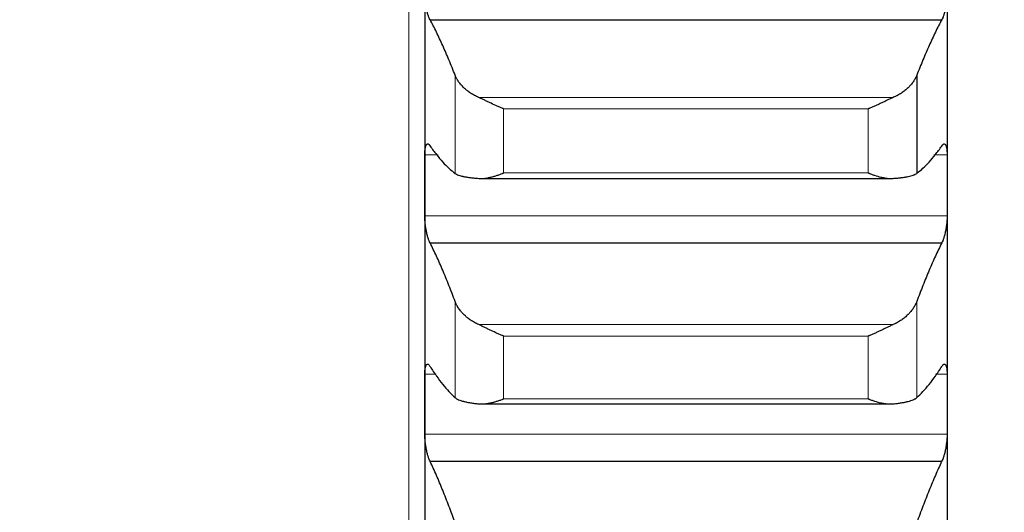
# Model space of a CAD drawing. Header units: inches. Extents: x 0 to 20790, y -12 to 14700.
# Tile 351 of 436: x 14075 to 14173, y 9655 to 9704. Entities that reach past the tile are written whole.
import ezdxf

# ---------------------------------------------------------------- set-up
doc = ezdxf.new("R2010")
doc.units = ezdxf.units.IN
doc.layers.add('1', color=7, linetype='Continuous', true_color=0xffffff)
doc.layers.add('254', color=7, linetype='Continuous', true_color=0xffffff)
doc.styles.add('latin_extended', font='simplex.shx')
doc.dimstyles.get("Standard").update_dxf_attribs({"dimtxt": 0.18, "dimasz": 0.18, "dimexe": 0.18, "dimexo": 0.0625, "dimgap": 0.09, "dimtad": 0, "dimtih": 1, "dimtoh": 1, "dimdec": 4, "dimzin": 0, "dimdsep": 46, "dimtxsty": 'Standard', "dimcen": 0.09, "dimadec": 0, "dimazin": 0, "dimtfac": 1, "dimtdec": 4, "dimtofl": 0, "dimtmove": 0, "dimatfit": 3, "dimfxl": 1, "dimtolj": 1, "dimtzin": 0, "dimarcsym": 0})

# ---------------------------------------------------------------- blocks, each defined once
blk = doc.blocks.new('_U5')
at = {"layer": '254', "color": 3, "linetype": 'Continuous', "lineweight": 13, "transparency": 16777216}
for p, q in [((14167.097, 9939.463), (14167.097, 8111.817)), ((14417.097, 9439.463), (14417.097, 8111.817)), ((14167.097, 8146.817), (13002.826, 8146.817)), ((14044.597, 8146.817), (13922.097, 8146.817)), ((14417.097, 8146.817), (14167.097, 8146.817)), ((14539.597, 8146.817), (14662.097, 8146.817))]:
    blk.add_line(p, q, dxfattribs=at)
at = {"layer": '254', "color": 3, "transparency": 16777216}
for points in [[(14044.597, 8126.4), (14044.597, 8167.233), (14167.097, 8146.817)], [(14539.597, 8167.233), (14539.597, 8126.4), (14417.097, 8146.817)]]:
    blk.add_solid(points, dxfattribs=at)
at = {"layer": 'Defpoints', "color": 0, "transparency": 16777216}
for p in [(14167.097, 9974.463), (14417.097, 9474.463), (14167.097, 8146.817)]:
    blk.add_point(p, dxfattribs=at)
at = {"layer": '254', "color": 2, "lineweight": 13, "transparency": 16777216, "insert": (13064.076, 8330.567), "char_height": 122.5, "attachment_point": 1, "style": 'latin_extended'}
blk.add_mtext('\\A1;250', dxfattribs=at)
blk = doc.blocks.new('_U6')
at = {"layer": '254', "color": 3, "linetype": 'Continuous', "lineweight": 13, "transparency": 16777216}
for p, q in [((14007.097, 9939.463), (14007.097, 8391.817)), ((14167.095, 9649.526), (14167.095, 8391.817)), ((14007.097, 8426.817), (12939.597, 8426.817)), ((13884.597, 8426.817), (13762.097, 8426.817)), ((14167.095, 8426.817), (14007.097, 8426.817)), ((14289.595, 8426.817), (14412.095, 8426.817))]:
    blk.add_line(p, q, dxfattribs=at)
at = {"layer": '254', "color": 3, "transparency": 16777216}
for points in [[(13884.597, 8406.4), (13884.597, 8447.233), (14007.097, 8426.817)], [(14289.595, 8447.233), (14289.595, 8406.4), (14167.095, 8426.817)]]:
    blk.add_solid(points, dxfattribs=at)
at = {"layer": 'Defpoints', "color": 0, "transparency": 16777216}
for p in [(14007.097, 9974.463), (14167.095, 9684.526), (14007.097, 8426.817)]:
    blk.add_point(p, dxfattribs=at)
at = {"layer": '254', "color": 2, "lineweight": 13, "transparency": 16777216, "insert": (13000.847, 8814.733), "char_height": 122.5, "attachment_point": 1, "style": 'latin_extended'}
blk.add_mtext('\\A1;\\C2;Flywheel\\P\\C2;90-240', dxfattribs=at)
blk = doc.blocks.new('_U7')
at = {"layer": '254', "color": 3, "linetype": 'Continuous', "lineweight": 13, "transparency": 16777216}
for p, q in [((13904.097, 12440.963), (13904.097, 12953.963)), ((14417.097, 9634.463), (14417.097, 12953.963)), ((14026.597, 12918.963), (14294.597, 12918.963))]:
    blk.add_line(p, q, dxfattribs=at)
at = {"layer": '254', "color": 3, "transparency": 16777216}
for points in [[(14026.597, 12939.38), (14026.597, 12898.546), (13904.097, 12918.963)], [(14294.597, 12898.546), (14294.597, 12939.38), (14417.097, 12918.963)]]:
    blk.add_solid(points, dxfattribs=at)
at = {"layer": 'Defpoints', "color": 0, "transparency": 16777216}
for p in [(14417.097, 12918.963), (13904.097, 12405.963), (14417.097, 9599.463)]:
    blk.add_point(p, dxfattribs=at)
at = {"layer": '254', "color": 2, "lineweight": 13, "transparency": 16777216, "insert": (13984.304, 13102.713), "char_height": 122.5, "attachment_point": 1, "style": 'latin_extended'}
blk.add_mtext('\\A1;513', dxfattribs=at)

msp = doc.modelspace()

# ---------------------------------------------------------------- linework, layer by layer
at = {"layer": '1', "color": 110, "linetype": 'Continuous', "lineweight": 13}
for p, q in [((14113.497, 10589.463), (14113.497, 9359.463)), ((14118.123, 9698.524), (14118.123, 9688.748)), ((14120.466, 9696.313), (14161.729, 9696.313)), ((14122.953, 9695.175), (14159.241, 9695.175)), ((14122.953, 9695.175), (14122.953, 9688.792)), ((14159.241, 9695.175), (14159.241, 9688.792)), ((14115.1, 9690.612), (14116.419, 9690.612)), ((14165.775, 9690.612), (14167.095, 9690.612)), ((14122.953, 9688.792), (14159.241, 9688.792)), ((14115.1, 9684.516), (14167.095, 9684.516)), ((14118.123, 9675.983), (14118.123, 9666.409)), ((14164.071, 9675.983), (14164.071, 9666.409)), ((14120.466, 9673.681), (14161.729, 9673.681)), ((14122.953, 9672.538), (14159.241, 9672.538)), ((14122.953, 9672.538), (14122.953, 9666.286)), ((14159.241, 9672.538), (14159.241, 9666.286)), ((14115.1, 9668.741), (14116.24, 9668.741)), ((14165.954, 9668.741), (14167.095, 9668.741)), ((14122.953, 9666.286), (14159.241, 9666.286)), ((14115.1, 9662.776), (14167.095, 9662.776))]:
    msp.add_line(p, q, dxfattribs=at)
at = {"layer": '1', "color": 2, "linetype": 'Continuous', "lineweight": 25}
for p, q in [((14115.097, 9709.829), (14115.097, 9687.564)), ((14167.097, 9709.829), (14167.097, 9687.564)), ((14115.635, 9704.066), (14166.56, 9704.066)), ((14164.071, 9698.524), (14164.071, 9688.748)), ((14115.097, 9687.564), (14115.097, 9665.758)), ((14120.466, 9688.241), (14161.729, 9688.241)), ((14167.097, 9687.564), (14167.097, 9665.758)), ((14115.635, 9681.827), (14166.56, 9681.827)), ((14115.097, 9665.758), (14115.097, 9644.447)), ((14120.768, 9665.77), (14161.729, 9665.77)), ((14167.097, 9665.758), (14167.097, 9644.447)), ((14115.635, 9660.056), (14166.56, 9660.056))]:
    msp.add_line(p, q, dxfattribs=at)
for points, knots in [([(14115.635, 9704.066), (14115.6, 9704.122), (14115.566, 9704.189), (14115.516, 9704.303), (14115.499, 9704.343), (14115.475, 9704.408), (14115.466, 9704.43), (14115.45, 9704.476), (14115.442, 9704.499), (14115.402, 9704.619), (14115.371, 9704.722), (14115.328, 9704.887), (14115.314, 9704.944), (14115.293, 9705.032), (14115.287, 9705.062), (14115.274, 9705.122), (14115.267, 9705.152), (14115.236, 9705.305), (14115.214, 9705.43), (14115.189, 9705.592), (14115.184, 9705.624), (14115.175, 9705.69), (14115.17, 9705.723), (14115.158, 9705.822), (14115.15, 9705.888), (14115.129, 9706.084), (14115.118, 9706.215), (14115.109, 9706.376), (14115.108, 9706.408), (14115.105, 9706.472), (14115.104, 9706.504), (14115.101, 9706.598), (14115.1, 9706.66), (14115.1, 9706.72)], [0, 0, 0, 0, 0.125, 0.125, 0.1875, 0.1875, 0.21875, 0.21875, 0.25, 0.25, 0.375, 0.375, 0.4375, 0.4375, 0.46875, 0.46875, 0.5, 0.5, 0.625, 0.625, 0.65625, 0.65625, 0.6875, 0.6875, 0.75, 0.75, 0.875, 0.875, 0.90625, 0.90625, 0.9375, 0.9375, 1, 1, 1, 1]), ([(14167.095, 9706.72), (14167.095, 9706.66), (14167.093, 9706.537), (14167.084, 9706.348), (14167.076, 9706.218), (14167.068, 9706.12), (14167.065, 9706.087), (14167.059, 9706.021), (14167.055, 9705.988), (14167.038, 9705.823), (14167.021, 9705.693), (14166.996, 9705.531), (14166.991, 9705.499), (14166.983, 9705.45), (14166.98, 9705.434), (14166.975, 9705.402), (14166.961, 9705.322), (14166.934, 9705.183), (14166.908, 9705.063), (14166.881, 9704.947), (14166.867, 9704.89), (14166.823, 9704.722), (14166.793, 9704.619), (14166.745, 9704.477), (14166.729, 9704.432), (14166.704, 9704.367), (14166.696, 9704.346), (14166.679, 9704.305), (14166.671, 9704.285), (14166.628, 9704.189), (14166.594, 9704.122), (14166.56, 9704.066)], [0, 0, 0, 0, 0.0625, 0.125, 0.1875, 0.1875, 0.21875, 0.21875, 0.25, 0.25, 0.375, 0.375, 0.40625, 0.40625, 0.421875, 0.421875, 0.4375, 0.5, 0.5625, 0.5625, 0.625, 0.625, 0.75, 0.75, 0.8125, 0.8125, 0.84375, 0.84375, 0.875, 0.875, 1, 1, 1, 1]), ([(14120.466, 9696.313), (14120.32, 9696.376), (14120.18, 9696.444), (14119.911, 9696.589), (14119.653, 9696.743), (14119.417, 9696.913), (14119.276, 9697.024), (14119.249, 9697.046), (14119.194, 9697.092), (14119.167, 9697.115), (14119.086, 9697.184), (14119.035, 9697.231), (14118.885, 9697.374), (14118.792, 9697.472), (14118.621, 9697.671), (14118.542, 9697.773), (14118.434, 9697.929), (14118.399, 9697.982), (14118.35, 9698.062), (14118.335, 9698.088), (14118.304, 9698.142), (14118.289, 9698.169), (14118.216, 9698.304), (14118.166, 9698.413), (14118.123, 9698.524)], [0, 0, 0, 0, 0.125, 0.125, 0.25, 0.375, 0.375, 0.40625, 0.40625, 0.4375, 0.4375, 0.5, 0.5, 0.625, 0.625, 0.75, 0.75, 0.8125, 0.8125, 0.84375, 0.84375, 0.875, 0.875, 1, 1, 1, 1]), ([(14164.071, 9698.524), (14164.028, 9698.413), (14163.978, 9698.305), (14163.864, 9698.091), (14163.735, 9697.88), (14163.577, 9697.675), (14163.448, 9697.525), (14163.403, 9697.475), (14163.332, 9697.401), (14163.309, 9697.376), (14163.26, 9697.328), (14163.236, 9697.304), (14163.111, 9697.185), (14162.899, 9697.001), (14162.664, 9696.831), (14162.417, 9696.669), (14162.288, 9696.592), (14162.118, 9696.5), (14162.083, 9696.482), (14162.014, 9696.446), (14161.909, 9696.394), (14161.802, 9696.344), (14161.729, 9696.313)], [0, 0, 0, 0, 0.125, 0.125, 0.25, 0.375, 0.375, 0.4375, 0.4375, 0.46875, 0.46875, 0.5, 0.5, 0.625, 0.75, 0.75, 0.875, 0.875, 0.90625, 0.90625, 0.9375, 1, 1, 1, 1]), ([(14122.953, 9695.175), (14122.95, 9695.177), (14122.947, 9695.178), (14122.94, 9695.181), (14122.937, 9695.182), (14122.927, 9695.186), (14122.907, 9695.194), (14122.86, 9695.213), (14122.768, 9695.251), (14122.689, 9695.285), (14122.531, 9695.352), (14122.426, 9695.398), (14122.112, 9695.539), (14121.904, 9695.636), (14121.593, 9695.784), (14121.489, 9695.833), (14121.334, 9695.908), (14121.282, 9695.933), (14121.178, 9695.982), (14121.126, 9696.007), (14120.971, 9696.081), (14120.869, 9696.129), (14120.666, 9696.223), (14120.566, 9696.269), (14120.466, 9696.313)], [0, 0, 0, 0, 0.003906, 0.003906, 0.007813, 0.007813, 0.015625, 0.03125, 0.0625, 0.125, 0.125, 0.25, 0.25, 0.5, 0.5, 0.625, 0.625, 0.6875, 0.6875, 0.75, 0.75, 0.875, 0.875, 1, 1, 1, 1]), ([(14161.729, 9696.313), (14161.629, 9696.269), (14161.529, 9696.224), (14161.328, 9696.13), (14161.226, 9696.082), (14161.023, 9695.985), (14160.92, 9695.936), (14160.713, 9695.837), (14160.609, 9695.787), (14160.399, 9695.687), (14160.294, 9695.638), (14160.085, 9695.541), (14159.98, 9695.493), (14159.769, 9695.398), (14159.664, 9695.352), (14159.506, 9695.285), (14159.427, 9695.251), (14159.334, 9695.213), (14159.288, 9695.194), (14159.268, 9695.186), (14159.255, 9695.181), (14159.248, 9695.178), (14159.241, 9695.175)], [0, 0, 0, 0, 0.125, 0.125, 0.25, 0.25, 0.375, 0.375, 0.5, 0.5, 0.625, 0.625, 0.75, 0.75, 0.875, 0.875, 0.9375, 0.96875, 0.984375, 0.992187, 0.992187, 1, 1, 1, 1]), ([(14115.1, 9690.612), (14115.1, 9690.671), (14115.102, 9690.786), (14115.11, 9690.946), (14115.119, 9691.044), (14115.127, 9691.115), (14115.13, 9691.138), (14115.136, 9691.183), (14115.139, 9691.205), (14115.157, 9691.31), (14115.173, 9691.383), (14115.198, 9691.461), (14115.203, 9691.476), (14115.211, 9691.498), (14115.214, 9691.505), (14115.22, 9691.518), (14115.234, 9691.551), (14115.26, 9691.601), (14115.286, 9691.634), (14115.313, 9691.66), (14115.327, 9691.67), (14115.371, 9691.691), (14115.402, 9691.692), (14115.449, 9691.675), (14115.465, 9691.667), (14115.49, 9691.649), (14115.499, 9691.643), (14115.515, 9691.628), (14115.524, 9691.62), (14115.566, 9691.576), (14115.6, 9691.529), (14115.635, 9691.47)], [0, 0, 0, 0, 0.0625, 0.125, 0.1875, 0.1875, 0.21875, 0.21875, 0.25, 0.25, 0.375, 0.375, 0.40625, 0.40625, 0.421875, 0.421875, 0.4375, 0.5, 0.5625, 0.5625, 0.625, 0.625, 0.75, 0.75, 0.8125, 0.8125, 0.84375, 0.84375, 0.875, 0.875, 1, 1, 1, 1]), ([(14166.56, 9691.47), (14166.594, 9691.529), (14166.628, 9691.575), (14166.679, 9691.628), (14166.695, 9691.643), (14166.72, 9691.66), (14166.728, 9691.666), (14166.745, 9691.674), (14166.753, 9691.678), (14166.793, 9691.692), (14166.823, 9691.691), (14166.867, 9691.67), (14166.881, 9691.66), (14166.901, 9691.641), (14166.908, 9691.633), (14166.921, 9691.617), (14166.927, 9691.608), (14166.958, 9691.56), (14166.981, 9691.51), (14167.006, 9691.432), (14167.01, 9691.416), (14167.02, 9691.382), (14167.024, 9691.364), (14167.037, 9691.308), (14167.045, 9691.269), (14167.065, 9691.143), (14167.076, 9691.05), (14167.085, 9690.92), (14167.087, 9690.894), (14167.09, 9690.84), (14167.091, 9690.813), (14167.094, 9690.729), (14167.095, 9690.672), (14167.095, 9690.612)], [0, 0, 0, 0, 0.125, 0.125, 0.1875, 0.1875, 0.21875, 0.21875, 0.25, 0.25, 0.375, 0.375, 0.4375, 0.4375, 0.46875, 0.46875, 0.5, 0.5, 0.625, 0.625, 0.65625, 0.65625, 0.6875, 0.6875, 0.75, 0.75, 0.875, 0.875, 0.90625, 0.90625, 0.9375, 0.9375, 1, 1, 1, 1]), ([(14118.123, 9688.748), (14118.166, 9688.716), (14118.216, 9688.686), (14118.331, 9688.629), (14118.46, 9688.575), (14118.617, 9688.526), (14118.747, 9688.491), (14118.792, 9688.479), (14118.862, 9688.463), (14118.886, 9688.457), (14118.934, 9688.447), (14118.959, 9688.441), (14119.084, 9688.415), (14119.295, 9688.377), (14119.53, 9688.343), (14119.777, 9688.312), (14119.907, 9688.298), (14120.077, 9688.281), (14120.111, 9688.278), (14120.18, 9688.272), (14120.285, 9688.263), (14120.393, 9688.254), (14120.466, 9688.249)], [0, 0, 0, 0, 0.125, 0.125, 0.25, 0.375, 0.375, 0.4375, 0.4375, 0.46875, 0.46875, 0.5, 0.5, 0.625, 0.75, 0.75, 0.875, 0.875, 0.90625, 0.90625, 0.9375, 1, 1, 1, 1]), ([(14120.466, 9688.249), (14120.565, 9688.241), (14120.666, 9688.24), (14120.867, 9688.246), (14120.968, 9688.253), (14121.172, 9688.276), (14121.275, 9688.292), (14121.481, 9688.329), (14121.585, 9688.352), (14121.795, 9688.402), (14121.9, 9688.43), (14122.11, 9688.491), (14122.215, 9688.524), (14122.425, 9688.594), (14122.53, 9688.631), (14122.689, 9688.689), (14122.768, 9688.719), (14122.86, 9688.755), (14122.907, 9688.774), (14122.927, 9688.781), (14122.94, 9688.787), (14122.947, 9688.789), (14122.953, 9688.792)], [0, 0, 0, 0, 0.125, 0.125, 0.25, 0.25, 0.375, 0.375, 0.5, 0.5, 0.625, 0.625, 0.75, 0.75, 0.875, 0.875, 0.9375, 0.96875, 0.984375, 0.992188, 0.992188, 1, 1, 1, 1]), ([(14159.241, 9688.792), (14159.245, 9688.791), (14159.248, 9688.789), (14159.254, 9688.787), (14159.258, 9688.785), (14159.268, 9688.781), (14159.288, 9688.774), (14159.334, 9688.755), (14159.427, 9688.719), (14159.612, 9688.649), (14159.769, 9688.594), (14160.083, 9688.49), (14160.291, 9688.429), (14160.602, 9688.353), (14160.705, 9688.331), (14160.861, 9688.302), (14160.913, 9688.294), (14161.016, 9688.278), (14161.068, 9688.271), (14161.223, 9688.253), (14161.325, 9688.246), (14161.528, 9688.24), (14161.629, 9688.241), (14161.729, 9688.249)], [0, 0, 0, 0, 0.003906, 0.003906, 0.007813, 0.007813, 0.015625, 0.03125, 0.0625, 0.125, 0.25, 0.25, 0.5, 0.5, 0.625, 0.625, 0.6875, 0.6875, 0.75, 0.75, 0.875, 0.875, 1, 1, 1, 1]), ([(14161.729, 9688.249), (14161.875, 9688.259), (14162.015, 9688.271), (14162.283, 9688.298), (14162.541, 9688.326), (14162.777, 9688.359), (14162.918, 9688.382), (14162.946, 9688.387), (14163.001, 9688.396), (14163.028, 9688.401), (14163.108, 9688.415), (14163.16, 9688.426), (14163.309, 9688.457), (14163.402, 9688.479), (14163.574, 9688.525), (14163.653, 9688.549), (14163.761, 9688.588), (14163.795, 9688.602), (14163.844, 9688.622), (14163.86, 9688.629), (14163.891, 9688.643), (14163.906, 9688.65), (14163.978, 9688.686), (14164.028, 9688.716), (14164.071, 9688.748)], [0, 0, 0, 0, 0.125, 0.125, 0.25, 0.375, 0.375, 0.40625, 0.40625, 0.4375, 0.4375, 0.5, 0.5, 0.625, 0.625, 0.75, 0.75, 0.8125, 0.8125, 0.84375, 0.84375, 0.875, 0.875, 1, 1, 1, 1]), ([(14115.635, 9681.827), (14115.6, 9681.887), (14115.566, 9681.958), (14115.516, 9682.078), (14115.499, 9682.121), (14115.475, 9682.188), (14115.466, 9682.211), (14115.45, 9682.259), (14115.442, 9682.283), (14115.402, 9682.407), (14115.371, 9682.512), (14115.328, 9682.681), (14115.314, 9682.74), (14115.293, 9682.829), (14115.287, 9682.86), (14115.274, 9682.921), (14115.267, 9682.952), (14115.236, 9683.106), (14115.214, 9683.233), (14115.189, 9683.396), (14115.184, 9683.428), (14115.175, 9683.494), (14115.17, 9683.527), (14115.158, 9683.626), (14115.15, 9683.692), (14115.129, 9683.888), (14115.118, 9684.017), (14115.109, 9684.177), (14115.108, 9684.209), (14115.105, 9684.272), (14115.104, 9684.304), (14115.101, 9684.396), (14115.1, 9684.457), (14115.1, 9684.516)], [0, 0, 0, 0, 0.125, 0.125, 0.1875, 0.1875, 0.21875, 0.21875, 0.25, 0.25, 0.375, 0.375, 0.4375, 0.4375, 0.46875, 0.46875, 0.5, 0.5, 0.625, 0.625, 0.65625, 0.65625, 0.6875, 0.6875, 0.75, 0.75, 0.875, 0.875, 0.90625, 0.90625, 0.9375, 0.9375, 1, 1, 1, 1]), ([(14167.095, 9684.516), (14167.095, 9684.457), (14167.093, 9684.336), (14167.084, 9684.15), (14167.076, 9684.021), (14167.068, 9683.923), (14167.065, 9683.89), (14167.059, 9683.825), (14167.055, 9683.792), (14167.038, 9683.628), (14167.021, 9683.497), (14166.996, 9683.334), (14166.991, 9683.302), (14166.983, 9683.253), (14166.98, 9683.237), (14166.975, 9683.205), (14166.961, 9683.124), (14166.934, 9682.983), (14166.908, 9682.862), (14166.881, 9682.743), (14166.867, 9682.685), (14166.823, 9682.513), (14166.793, 9682.407), (14166.745, 9682.26), (14166.729, 9682.213), (14166.704, 9682.145), (14166.696, 9682.123), (14166.679, 9682.08), (14166.671, 9682.059), (14166.628, 9681.958), (14166.594, 9681.887), (14166.56, 9681.827)], [0, 0, 0, 0, 0.0625, 0.125, 0.1875, 0.1875, 0.21875, 0.21875, 0.25, 0.25, 0.375, 0.375, 0.40625, 0.40625, 0.421875, 0.421875, 0.4375, 0.5, 0.5625, 0.5625, 0.625, 0.625, 0.75, 0.75, 0.8125, 0.8125, 0.84375, 0.84375, 0.875, 0.875, 1, 1, 1, 1]), ([(14120.466, 9673.681), (14120.32, 9673.747), (14120.18, 9673.818), (14119.911, 9673.969), (14119.653, 9674.128), (14119.417, 9674.305), (14119.276, 9674.42), (14119.249, 9674.444), (14119.194, 9674.491), (14119.167, 9674.515), (14119.086, 9674.587), (14119.035, 9674.636), (14118.885, 9674.785), (14118.792, 9674.886), (14118.621, 9675.094), (14118.542, 9675.2), (14118.434, 9675.363), (14118.399, 9675.418), (14118.35, 9675.501), (14118.335, 9675.529), (14118.304, 9675.585), (14118.289, 9675.613), (14118.216, 9675.754), (14118.166, 9675.868), (14118.123, 9675.983)], [0, 0, 0, 0, 0.125, 0.125, 0.25, 0.375, 0.375, 0.40625, 0.40625, 0.4375, 0.4375, 0.5, 0.5, 0.625, 0.625, 0.75, 0.75, 0.8125, 0.8125, 0.84375, 0.84375, 0.875, 0.875, 1, 1, 1, 1]), ([(14164.071, 9675.983), (14164.028, 9675.868), (14163.978, 9675.754), (14163.864, 9675.531), (14163.735, 9675.311), (14163.577, 9675.098), (14163.448, 9674.941), (14163.403, 9674.89), (14163.332, 9674.813), (14163.309, 9674.787), (14163.26, 9674.737), (14163.236, 9674.712), (14163.111, 9674.588), (14162.899, 9674.396), (14162.664, 9674.22), (14162.417, 9674.052), (14162.288, 9673.971), (14162.118, 9673.876), (14162.083, 9673.857), (14162.014, 9673.82), (14161.909, 9673.766), (14161.802, 9673.714), (14161.729, 9673.681)], [0, 0, 0, 0, 0.125, 0.125, 0.25, 0.375, 0.375, 0.4375, 0.4375, 0.46875, 0.46875, 0.5, 0.5, 0.625, 0.75, 0.75, 0.875, 0.875, 0.90625, 0.90625, 0.9375, 1, 1, 1, 1]), ([(14122.953, 9672.538), (14122.95, 9672.539), (14122.947, 9672.54), (14122.94, 9672.543), (14122.937, 9672.544), (14122.927, 9672.548), (14122.907, 9672.556), (14122.86, 9672.574), (14122.768, 9672.612), (14122.689, 9672.645), (14122.531, 9672.712), (14122.426, 9672.757), (14122.112, 9672.897), (14121.904, 9672.994), (14121.593, 9673.142), (14121.489, 9673.192), (14121.334, 9673.267), (14121.282, 9673.292), (14121.178, 9673.343), (14121.126, 9673.368), (14120.971, 9673.443), (14120.869, 9673.492), (14120.666, 9673.589), (14120.566, 9673.636), (14120.466, 9673.681)], [0, 0, 0, 0, 0.003906, 0.003906, 0.007813, 0.007813, 0.015625, 0.03125, 0.0625, 0.125, 0.125, 0.25, 0.25, 0.5, 0.5, 0.625, 0.625, 0.6875, 0.6875, 0.75, 0.75, 0.875, 0.875, 1, 1, 1, 1]), ([(14161.729, 9673.681), (14161.629, 9673.636), (14161.529, 9673.589), (14161.328, 9673.493), (14161.226, 9673.445), (14161.023, 9673.346), (14160.92, 9673.296), (14160.713, 9673.196), (14160.609, 9673.145), (14160.399, 9673.045), (14160.294, 9672.996), (14160.085, 9672.899), (14159.98, 9672.851), (14159.769, 9672.757), (14159.664, 9672.712), (14159.506, 9672.645), (14159.427, 9672.612), (14159.334, 9672.574), (14159.288, 9672.556), (14159.268, 9672.548), (14159.255, 9672.543), (14159.248, 9672.54), (14159.241, 9672.538)], [0, 0, 0, 0, 0.125, 0.125, 0.25, 0.25, 0.375, 0.375, 0.5, 0.5, 0.625, 0.625, 0.75, 0.75, 0.875, 0.875, 0.9375, 0.96875, 0.984375, 0.992188, 0.992188, 1, 1, 1, 1]), ([(14115.1, 9668.741), (14115.1, 9668.798), (14115.102, 9668.91), (14115.11, 9669.065), (14115.119, 9669.16), (14115.127, 9669.228), (14115.13, 9669.25), (14115.136, 9669.293), (14115.139, 9669.314), (14115.157, 9669.414), (14115.173, 9669.483), (14115.198, 9669.555), (14115.203, 9669.569), (14115.211, 9669.589), (14115.214, 9669.595), (14115.22, 9669.607), (14115.234, 9669.637), (14115.26, 9669.682), (14115.286, 9669.709), (14115.313, 9669.73), (14115.327, 9669.737), (14115.371, 9669.751), (14115.402, 9669.746), (14115.449, 9669.722), (14115.465, 9669.711), (14115.49, 9669.69), (14115.499, 9669.682), (14115.515, 9669.665), (14115.524, 9669.655), (14115.566, 9669.605), (14115.6, 9669.553), (14115.635, 9669.49)], [0, 0, 0, 0, 0.0625, 0.125, 0.1875, 0.1875, 0.21875, 0.21875, 0.25, 0.25, 0.375, 0.375, 0.40625, 0.40625, 0.421875, 0.421875, 0.4375, 0.5, 0.5625, 0.5625, 0.625, 0.625, 0.75, 0.75, 0.8125, 0.8125, 0.84375, 0.84375, 0.875, 0.875, 1, 1, 1, 1]), ([(14166.56, 9669.49), (14166.594, 9669.553), (14166.628, 9669.605), (14166.679, 9669.665), (14166.695, 9669.682), (14166.72, 9669.704), (14166.728, 9669.71), (14166.745, 9669.721), (14166.753, 9669.726), (14166.793, 9669.747), (14166.823, 9669.75), (14166.867, 9669.738), (14166.881, 9669.73), (14166.901, 9669.715), (14166.908, 9669.708), (14166.921, 9669.695), (14166.927, 9669.687), (14166.958, 9669.645), (14166.981, 9669.6), (14167.006, 9669.528), (14167.01, 9669.513), (14167.02, 9669.481), (14167.024, 9669.464), (14167.037, 9669.412), (14167.045, 9669.375), (14167.065, 9669.255), (14167.076, 9669.165), (14167.085, 9669.04), (14167.087, 9669.015), (14167.09, 9668.963), (14167.091, 9668.936), (14167.094, 9668.855), (14167.095, 9668.799), (14167.095, 9668.741)], [0, 0, 0, 0, 0.125, 0.125, 0.1875, 0.1875, 0.21875, 0.21875, 0.25, 0.25, 0.375, 0.375, 0.4375, 0.4375, 0.46875, 0.46875, 0.5, 0.5, 0.625, 0.625, 0.65625, 0.65625, 0.6875, 0.6875, 0.75, 0.75, 0.875, 0.875, 0.90625, 0.90625, 0.9375, 0.9375, 1, 1, 1, 1]), ([(14118.123, 9666.409), (14118.166, 9666.371), (14118.216, 9666.335), (14118.331, 9666.265), (14118.46, 9666.199), (14118.617, 9666.138), (14118.747, 9666.094), (14118.792, 9666.08), (14118.862, 9666.059), (14118.886, 9666.052), (14118.934, 9666.039), (14118.959, 9666.032), (14119.084, 9665.999), (14119.295, 9665.95), (14119.53, 9665.907), (14119.777, 9665.867), (14119.907, 9665.849), (14120.077, 9665.827), (14120.111, 9665.823), (14120.18, 9665.814), (14120.285, 9665.802), (14120.393, 9665.791), (14120.466, 9665.784)], [0, 0, 0, 0, 0.125, 0.125, 0.25, 0.375, 0.375, 0.4375, 0.4375, 0.46875, 0.46875, 0.5, 0.5, 0.625, 0.75, 0.75, 0.875, 0.875, 0.90625, 0.90625, 0.9375, 1, 1, 1, 1]), ([(14120.466, 9665.784), (14120.565, 9665.774), (14120.666, 9665.77), (14120.867, 9665.771), (14120.968, 9665.777), (14121.172, 9665.796), (14121.275, 9665.809), (14121.481, 9665.843), (14121.585, 9665.863), (14121.795, 9665.91), (14121.9, 9665.937), (14122.11, 9665.995), (14122.215, 9666.026), (14122.425, 9666.093), (14122.53, 9666.129), (14122.689, 9666.186), (14122.768, 9666.215), (14122.86, 9666.25), (14122.907, 9666.268), (14122.927, 9666.276), (14122.94, 9666.281), (14122.947, 9666.283), (14122.953, 9666.286)], [0, 0, 0, 0, 0.125, 0.125, 0.25, 0.25, 0.375, 0.375, 0.5, 0.5, 0.625, 0.625, 0.75, 0.75, 0.875, 0.875, 0.9375, 0.96875, 0.984375, 0.992187, 0.992187, 1, 1, 1, 1]), ([(14159.241, 9666.286), (14159.245, 9666.285), (14159.248, 9666.283), (14159.254, 9666.281), (14159.258, 9666.28), (14159.268, 9666.276), (14159.288, 9666.268), (14159.334, 9666.25), (14159.427, 9666.215), (14159.612, 9666.147), (14159.769, 9666.093), (14160.083, 9665.993), (14160.291, 9665.935), (14160.602, 9665.865), (14160.705, 9665.844), (14160.861, 9665.819), (14160.913, 9665.811), (14161.016, 9665.797), (14161.068, 9665.791), (14161.223, 9665.777), (14161.325, 9665.771), (14161.528, 9665.77), (14161.629, 9665.774), (14161.729, 9665.784)], [0, 0, 0, 0, 0.003906, 0.003906, 0.007812, 0.007812, 0.015625, 0.03125, 0.0625, 0.125, 0.25, 0.25, 0.5, 0.5, 0.625, 0.625, 0.6875, 0.6875, 0.75, 0.75, 0.875, 0.875, 1, 1, 1, 1]), ([(14161.729, 9665.784), (14161.875, 9665.798), (14162.015, 9665.814), (14162.283, 9665.848), (14162.541, 9665.885), (14162.777, 9665.928), (14162.918, 9665.957), (14162.946, 9665.963), (14163.001, 9665.975), (14163.028, 9665.981), (14163.108, 9665.999), (14163.16, 9666.012), (14163.309, 9666.051), (14163.402, 9666.079), (14163.574, 9666.137), (14163.653, 9666.167), (14163.761, 9666.215), (14163.795, 9666.231), (14163.844, 9666.256), (14163.86, 9666.265), (14163.891, 9666.282), (14163.906, 9666.291), (14163.978, 9666.335), (14164.028, 9666.371), (14164.071, 9666.409)], [0, 0, 0, 0, 0.125, 0.125, 0.25, 0.375, 0.375, 0.40625, 0.40625, 0.4375, 0.4375, 0.5, 0.5, 0.625, 0.625, 0.75, 0.75, 0.8125, 0.8125, 0.84375, 0.84375, 0.875, 0.875, 1, 1, 1, 1]), ([(14115.635, 9660.056), (14115.6, 9660.121), (14115.566, 9660.196), (14115.516, 9660.322), (14115.499, 9660.366), (14115.475, 9660.436), (14115.466, 9660.46), (14115.45, 9660.51), (14115.442, 9660.535), (14115.402, 9660.662), (14115.371, 9660.771), (14115.328, 9660.944), (14115.314, 9661.003), (14115.293, 9661.094), (14115.287, 9661.125), (14115.274, 9661.187), (14115.267, 9661.218), (14115.236, 9661.375), (14115.214, 9661.502), (14115.189, 9661.665), (14115.184, 9661.698), (14115.175, 9661.764), (14115.17, 9661.797), (14115.158, 9661.896), (14115.15, 9661.962), (14115.129, 9662.157), (14115.118, 9662.286), (14115.109, 9662.443), (14115.108, 9662.475), (14115.105, 9662.537), (14115.104, 9662.568), (14115.101, 9662.659), (14115.1, 9662.718), (14115.1, 9662.776)], [0, 0, 0, 0, 0.125, 0.125, 0.1875, 0.1875, 0.21875, 0.21875, 0.25, 0.25, 0.375, 0.375, 0.4375, 0.4375, 0.46875, 0.46875, 0.5, 0.5, 0.625, 0.625, 0.65625, 0.65625, 0.6875, 0.6875, 0.75, 0.75, 0.875, 0.875, 0.90625, 0.90625, 0.9375, 0.9375, 1, 1, 1, 1]), ([(14167.095, 9662.776), (14167.095, 9662.718), (14167.093, 9662.6), (14167.084, 9662.416), (14167.076, 9662.289), (14167.068, 9662.192), (14167.065, 9662.159), (14167.059, 9662.094), (14167.055, 9662.061), (14167.038, 9661.898), (14167.021, 9661.767), (14166.996, 9661.604), (14166.991, 9661.571), (14166.983, 9661.522), (14166.98, 9661.506), (14166.975, 9661.473), (14166.961, 9661.392), (14166.934, 9661.25), (14166.908, 9661.127), (14166.881, 9661.006), (14166.867, 9660.947), (14166.823, 9660.772), (14166.793, 9660.663), (14166.745, 9660.511), (14166.729, 9660.462), (14166.704, 9660.392), (14166.696, 9660.369), (14166.679, 9660.324), (14166.671, 9660.302), (14166.628, 9660.196), (14166.594, 9660.121), (14166.56, 9660.056)], [0, 0, 0, 0, 0.0625, 0.125, 0.1875, 0.1875, 0.21875, 0.21875, 0.25, 0.25, 0.375, 0.375, 0.40625, 0.40625, 0.421875, 0.421875, 0.4375, 0.5, 0.5625, 0.5625, 0.625, 0.625, 0.75, 0.75, 0.8125, 0.8125, 0.84375, 0.84375, 0.875, 0.875, 1, 1, 1, 1])]:
    msp.add_open_spline(points, degree=3, knots=knots, dxfattribs=at)
for points in [[(14118.123, 9698.524), (14117.92, 9699.051), (14117.51, 9700.072), (14116.891, 9701.507), (14116.266, 9702.844), (14115.846, 9703.67), (14115.635, 9704.066)], [(14166.56, 9704.066), (14166.349, 9703.67), (14165.929, 9702.844), (14165.304, 9701.507), (14164.684, 9700.072), (14164.275, 9699.051), (14164.071, 9698.524)], [(14115.635, 9691.47), (14115.846, 9691.167), (14116.266, 9690.599), (14116.891, 9689.861), (14117.51, 9689.238), (14117.92, 9688.898), (14118.123, 9688.748)], [(14164.071, 9688.748), (14164.275, 9688.898), (14164.684, 9689.238), (14165.304, 9689.861), (14165.929, 9690.599), (14166.349, 9691.167), (14166.56, 9691.47)], [(14115.097, 9687.564), (14115.097, 9688.58), (14115.098, 9689.596), (14115.1, 9690.612)], [(14167.095, 9690.612), (14167.096, 9689.596), (14167.097, 9688.58), (14167.097, 9687.564)], [(14115.1, 9684.516), (14115.098, 9685.532), (14115.097, 9686.548), (14115.097, 9687.564)], [(14167.097, 9687.564), (14167.097, 9686.548), (14167.096, 9685.532), (14167.095, 9684.516)], [(14118.123, 9675.983), (14117.92, 9676.533), (14117.51, 9677.602), (14116.891, 9679.11), (14116.266, 9680.524), (14115.846, 9681.403), (14115.635, 9681.827)], [(14166.56, 9681.827), (14166.349, 9681.403), (14165.929, 9680.524), (14165.304, 9679.11), (14164.684, 9677.602), (14164.275, 9676.533), (14164.071, 9675.983)], [(14115.097, 9665.758), (14115.097, 9666.752), (14115.098, 9667.746), (14115.1, 9668.741)], [(14115.635, 9669.49), (14115.846, 9669.158), (14116.266, 9668.532), (14116.891, 9667.705), (14117.51, 9666.991), (14117.92, 9666.59), (14118.123, 9666.409)], [(14164.071, 9666.409), (14164.275, 9666.59), (14164.684, 9666.991), (14165.304, 9667.705), (14165.929, 9668.532), (14166.349, 9669.158), (14166.56, 9669.49)], [(14167.095, 9668.741), (14167.096, 9667.746), (14167.097, 9666.752), (14167.097, 9665.758)], [(14115.1, 9662.776), (14115.098, 9663.77), (14115.097, 9664.764), (14115.097, 9665.758)], [(14167.097, 9665.758), (14167.097, 9664.764), (14167.096, 9663.77), (14167.095, 9662.776)], [(14118.123, 9653.92), (14117.92, 9654.493), (14117.51, 9655.607), (14116.891, 9657.187), (14116.266, 9658.675), (14115.846, 9659.606), (14115.635, 9660.056)], [(14166.56, 9660.056), (14166.349, 9659.606), (14165.929, 9658.675), (14165.304, 9657.187), (14164.684, 9655.607), (14164.275, 9654.493), (14164.071, 9653.92)]]:
    msp.add_open_spline(points, degree=3, dxfattribs=at)

# ---------------------------------------------------------------- dimensions: what is measured, and where the dimension line sits
at = {"layer": '254', "color": 2, "linetype": 'Continuous', "lineweight": 13}
for base, p1, p2, picture, middle in [((14417.097, 12918.963), (13904.097, 12405.963), (14417.097, 9599.463), '_U7', (14130.138, 12918.963)), ((14167.097, 8146.817), (14417.097, 9474.463), (14167.097, 9974.463), '_U5', (13221.576, 8146.817))]:
    dim = msp.add_linear_dim(base=base, p1=p1, p2=p2, dimstyle='Standard', override={"dimscale": 35, "dimtxt": 3.5, "dimasz": 3.5, "dimexe": 1, "dimexo": 1, "dimgap": 1.75, "dimtad": 1, "dimtih": 1, "dimtoh": 0, "dimdec": 2, "dimlfac": 1, "dimzin": 8, "dimdsep": 46, "dimlunit": 2, "dimtxsty": 'latin_extended', "dimsah": 1, "dimse1": 0, "dimse2": 0, "dimsd1": 0, "dimsd2": 0, "dimclrd": 3, "dimclre": 3, "dimclrt": 2, "dimtol": 0, "dimtm": -0.1, "dimtfac": 0.714286, "dimtdec": 3, "dimtofl": 1, "dimtmove": 0, "dimtzin": 8, "dimlwd": 13, "dimlwe": 13}, dxfattribs=at)
    dim.commit()
    dim.dimension.update_dxf_attribs({"geometry": picture, "text_midpoint": middle, "dimtype": 160})
dim = msp.add_linear_dim(base=(14007.097, 8426.817), p1=(14167.095, 9684.526), p2=(14007.097, 9974.463), text='\\C2;Flywheel\\P\\C2;90-240', dimstyle='Standard', override={"dimscale": 35, "dimtxt": 3.5, "dimasz": 3.5, "dimexe": 1, "dimexo": 1, "dimgap": 1.75, "dimtad": 1, "dimtih": 1, "dimtoh": 0, "dimdec": 2, "dimlfac": 0.028571, "dimzin": 8, "dimdsep": 46, "dimlunit": 2, "dimpost": '', "dimtxsty": 'latin_extended', "dimsah": 1, "dimse1": 0, "dimse2": 0, "dimsd1": 0, "dimsd2": 0, "dimclrd": 3, "dimclre": 3, "dimclrt": 2, "dimtol": 0, "dimtm": -0.1, "dimtfac": 0.714286, "dimtdec": 3, "dimtofl": 1, "dimtmove": 0, "dimtzin": 8, "dimlwd": 13, "dimlwe": 13}, dxfattribs=at)
dim.commit()
dim.dimension.update_dxf_attribs({"geometry": '_U6', "text_midpoint": (13350.847, 8426.817), "dimtype": 160})

doc.saveas('drawing.dxf')
